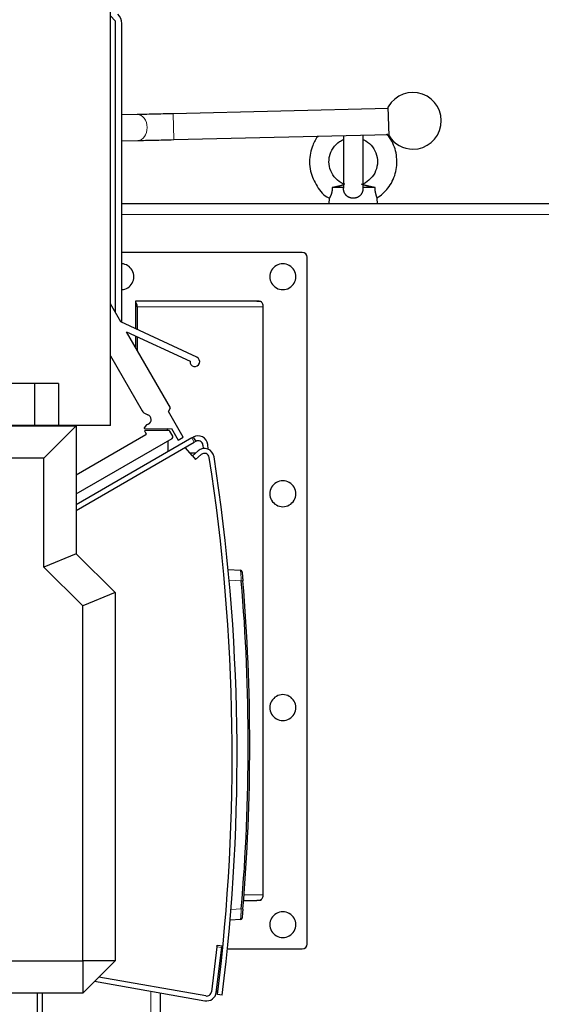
# Model space of a CAD drawing. Header units: inches. Extents: x 0 to 29700, y -16 to 21000.
# Tile 287 of 376: x 15749 to 16071, y 16542 to 17149. Entities that reach past the tile are written whole.
import ezdxf

# ---------------------------------------------------------------- set-up
doc = ezdxf.new("R2010")
doc.units = ezdxf.units.IN
doc.layers.add('1', color=7, linetype='Continuous', true_color=0xffffff)
doc.layers.add('254', color=7, linetype='Continuous', true_color=0xffffff)
doc.styles.add('latin_extended', font='simplex.shx')
doc.dimstyles.get("Standard").update_dxf_attribs({"dimtxt": 0.18, "dimasz": 0.18, "dimexe": 0.18, "dimexo": 0.0625, "dimgap": 0.09, "dimtad": 0, "dimtih": 1, "dimtoh": 1, "dimdec": 4, "dimzin": 0, "dimdsep": 46, "dimtxsty": 'Standard', "dimcen": 0.09, "dimadec": 0, "dimazin": 0, "dimtfac": 1, "dimtdec": 4, "dimtofl": 0, "dimtmove": 0, "dimatfit": 3, "dimfxl": 1, "dimtolj": 1, "dimtzin": 0, "dimarcsym": 0})

# ---------------------------------------------------------------- blocks, each defined once
blk = doc.blocks.new('_U4')
at = {"layer": '254', "color": 3, "linetype": 'Continuous', "lineweight": 13, "transparency": 16777216}
for p, q in [((13540.1, 16100.87), (13540.1, 18753.19)), ((16342.13, 14881.25), (16342.13, 18753.19)), ((13715.1, 18703.19), (16167.13, 18703.19))]:
    blk.add_line(p, q, dxfattribs=at)
at = {"layer": '254', "color": 3, "transparency": 16777216}
for points in [[(13715.1, 18732.36), (13715.1, 18674.02), (13540.1, 18703.19)], [(16167.13, 18674.02), (16167.13, 18732.36), (16342.13, 18703.19)]]:
    blk.add_solid(points, dxfattribs=at)
at = {"layer": 'Defpoints', "color": 0, "transparency": 16777216}
for p in [(16342.13, 18703.19), (13540.1, 16050.87), (16342.13, 14831.25)]:
    blk.add_point(p, dxfattribs=at)
at = {"layer": '254', "color": 2, "lineweight": 13, "transparency": 16777216, "insert": (14632.78, 18965.69), "char_height": 175, "attachment_point": 1, "style": 'latin_extended'}
blk.add_mtext('\\A1;2802', dxfattribs=at)
blk = doc.blocks.new('_U7')
at = {"layer": '254', "color": 3, "linetype": 'Continuous', "lineweight": 13, "transparency": 16777216}
for p, q in [((15466.6, 18031.19), (16892.13, 18031.19)), ((16842.13, 15783.69), (16842.13, 17856.19)), ((15014.6, 15608.69), (16892.13, 15608.69))]:
    blk.add_line(p, q, dxfattribs=at)
at = {"layer": '254', "color": 3, "transparency": 16777216}
for points in [[(16871.29, 17856.19), (16812.96, 17856.19), (16842.13, 18031.19)], [(16812.96, 15783.69), (16871.29, 15783.69), (16842.13, 15608.69)]]:
    blk.add_solid(points, dxfattribs=at)
at = {"layer": 'Defpoints', "color": 0, "transparency": 16777216}
for p in [(15416.6, 18031.19), (16842.13, 18031.19), (14964.6, 15608.69)]:
    blk.add_point(p, dxfattribs=at)
at = {"layer": '254', "color": 2, "lineweight": 13, "transparency": 16777216, "insert": (16579.63, 16511.61), "char_height": 175, "attachment_point": 1, "rotation": 90, "style": 'latin_extended'}
blk.add_mtext('\\A1;2422', dxfattribs=at)

msp = doc.modelspace()

# ---------------------------------------------------------------- linework, layer by layer
at = {"layer": '1', "color": 2, "linetype": 'Continuous', "lineweight": 25}
for p, q in [((15804.605, 16898.774), (15804.605, 17156.774)), ((15804.604, 17151.722), (15807.605, 17148.721)), ((15807.605, 17148.721), (15807.605, 16968.776)), ((15811.605, 16962.536), (15811.605, 17147.065)), ((15976.313, 17094.562), (15843.353, 17091.307)), ((15976.73, 17077.568), (15976.289, 17095.562)), ((15821.176, 17090.779), (15811.604, 17090.561)), ((15811.604, 17074.556), (15821.541, 17074.783)), ((15843.745, 17075.312), (15976.705, 17078.567)), ((15811.056, 16962.789), (15804.605, 16973.977)), ((15858.02, 16940.926), (15811.056, 16962.789)), ((15841.688, 16909.664), (15814.533, 16956.758)), ((15814.533, 16956.758), (15853.768, 16938.494)), ((15804.605, 16941.945), (15824.194, 16907.971)), ((15757.605, 16924.774), (15163.911, 16924.774)), ((15772.448, 16924.774), (15757.605, 16924.774)), ((15757.605, 16924.774), (15757.605, 16898.774)), ((15772.448, 16924.774), (15772.448, 16898.774)), ((15826.813, 16905.772), (15827.765, 16905.424)), ((15840.379, 16907.399), (15841.688, 16909.664)), ((15849.518, 16891.548), (15840.379, 16907.399)), ((15163.906, 16898.692), (15783.442, 16898.692)), ((15757.605, 16898.774), (15163.911, 16898.774)), ((15750.605, 16898.692), (15750.605, 16898.773)), ((15772.448, 16898.774), (15757.605, 16898.774)), ((15760.173, 16898.692), (15760.173, 16898.773)), ((15761.605, 16898.692), (15761.605, 16898.773)), ((15783.442, 16898.692), (15763.442, 16878.692)), ((15767.105, 16898.69), (15767.105, 16898.771)), ((15804.605, 16898.774), (15772.448, 16898.774)), ((15783.442, 16898.692), (15783.442, 16819.692)), ((15826.742, 16899.063), (15825.546, 16897.682)), ((15827.873, 16899.641), (15827.121, 16899.335)), ((15826.409, 16892.992), (15783.443, 16868.186)), ((15825.775, 16895.09), (15826.592, 16893.675)), ((15825.925, 16896.855), (15842.4, 16896.886)), ((15840.368, 16895.84), (15826.208, 16895.84)), ((15843.045, 16892.205), (15841.234, 16895.34)), ((15842.4, 16896.886), (15846.486, 16889.8)), ((15783.443, 16856.639), (15842.679, 16890.839)), ((15783.443, 16846.431), (15856.405, 16888.556)), ((15854.905, 16891.154), (15783.444, 16849.896)), ((15840.105, 16889.352), (15840.105, 16882.609)), ((15846.486, 16889.8), (15849.518, 16891.548)), ((15854.905, 16891.154), (15855.771, 16891.654)), ((15855.771, 16891.654), (15857.271, 16889.056)), ((15857.271, 16889.056), (15856.405, 16888.556)), ((15861.755, 16886.771), (15861.982, 16884.606)), ((15865.046, 16884.158), (15864.738, 16887.085)), ((15855.248, 16880.2), (15850.856, 16885.352)), ((15857.002, 16881.695), (15853.973, 16881.695)), ((15858.782, 16883.212), (15855.248, 16880.2)), ((15855.248, 16880.2), (15857.195, 16877.917)), ((15857.195, 16877.917), (15860.728, 16880.929)), ((15763.442, 16878.692), (15148.727, 16878.692)), ((15763.442, 16811.408), (15763.442, 16878.692)), ((15783.442, 16819.692), (15763.442, 16811.408)), ((15783.442, 16819.692), (15807.442, 16795.692)), ((15787.442, 16787.408), (15763.442, 16811.408)), ((15877.35, 16809.842), (15884.967, 16809.443)), ((15807.442, 16795.692), (15787.442, 16787.408)), ((15807.442, 16795.692), (15807.442, 16568.423)), ((15787.442, 16568.423), (15787.442, 16787.408)), ((15884.967, 16593.842), (15878.549, 16593.505)), ((15870.422, 16577.036), (15867.01, 16549.245)), ((15869.987, 16548.879), (15873.4, 16576.67)), ((15870.422, 16577.036), (15870.46, 16577.346)), ((15870.46, 16577.346), (15870.544, 16578.028)), ((15870.544, 16578.028), (15874.081, 16577.594)), ((15873.521, 16577.663), (15873.4, 16576.67)), ((15620.453, 16568.423), (15787.442, 16568.423)), ((15787.442, 16568.423), (15787.442, 16548.423)), ((15807.442, 16568.423), (15787.442, 16548.423)), ((15807.442, 16568.423), (15787.442, 16568.423)), ((15863.511, 16546.656), (15797.343, 16558.323)), ((15794.754, 16555.733), (15862.99, 16543.701)), ((15787.442, 16548.423), (15640.453, 16548.423)), ((15759.605, 16176.695), (15759.605, 16548.421)), ((15762.605, 16495.695), (15762.605, 16548.426)), ((15835.605, 16495.695), (15835.605, 16548.534)), ((15873.723, 16547.197), (15870.746, 16547.565))]:
    msp.add_line(p, q, dxfattribs=at)
at = {"layer": '1', "color": 110, "linetype": 'Continuous', "lineweight": 13}
for p, q in [((15843.745, 17075.312), (15843.353, 17091.307)), ((15821.54, 17074.783), (15821.541, 17074.783)), ((15856.405, 16888.556), (15854.905, 16891.154)), ((15885.448, 16802.927), (15877.958, 16803.319)), ((15879.084, 16600.024), (15885.448, 16600.358)), ((15873.4, 16576.67), (15870.422, 16577.036)), ((15829.605, 16495.695), (15829.605, 16549.591))]:
    msp.add_line(p, q, dxfattribs=at)
at = {"layer": '1', "color": 2, "linetype": 'Continuous', "lineweight": 25}
for centre, radius, start, end in [((15803.605, 17147.065), 8, 0, 45), ((15991.513, 17086.932), 17.5, 270, 150.452904), ((15991.513, 17086.932), 17.5, 212.35235, 270), ((15856.754, 16938.206), 3, 174.505806, 65.037062), ((15828.526, 16910.469), 5, 209.967882, 249.967882), ((15826.704, 16902.512), 3.1, 292.156346, 69.967882), ((15827.498, 16898.409), 1, 112.156346, 139.114643), ((15825.924, 16897.355), 0.5, 139.114643, 270.109101), ((15825.924, 16897.355), 0.5, 139.114643, 270.109101), ((15826.208, 16895.34), 0.5, 90, 210), ((15826.159, 16893.425), 0.5, 300, 30), ((15834.105, 16894.519), 6, 12.724141, 23.180391), ((15840.368, 16894.84), 1, 30, 90), ((15858.771, 16886.458), 6, 6.00065, 120), ((15842.179, 16891.705), 1, 300, 30), ((15858.771, 16886.458), 3, 6.00065, 120), ((15862.674, 16878.646), 6, 8.823765, 130.45), ((15862.674, 16878.646), 3, 8.823765, 130.45), ((14679.841, 16695.032), 1200, 352.941167, 8.823765), ((14679.841, 16695.032), 1203, 352.941167, 8.823765), ((15884.915, 16808.444), 1, 5.110451, 87), ((14690.734, 16701.642), 1199, 355.154216, 4.845784), ((14690.681, 16701.642), 1200, 355.154216, 4.845784), ((15884.915, 16594.84), 1, 273, 354.889549), ((15864.032, 16549.61), 6, 260, 353), ((15864.032, 16549.61), 3, 260, 353), ((15866.359, 16552.298), 5, 316.463337, 343.341237)]:
    msp.add_arc(centre, radius, start, end, dxfattribs=at)
at = {"layer": '1', "color": 110, "linetype": 'Continuous', "lineweight": 13}
for centre, major_axis, ratio, start_param, end_param in [((15821.358, 17082.781), (0.182, -7.998), 0.7398986, 1.5539244, 3.1416068), ((15821.358, 17082.781), (0.182, -7.998), 0.7398986, 0, 1.5539244), ((15885.396, 16802.927), (-0.996, -0.084), 0.0044271, 1.6229689, 3.1415927), ((15885.396, 16600.358), (0.996, -0.084), 0.0044271, 0, 1.5186238)]:
    msp.add_ellipse(centre, major_axis=major_axis, ratio=ratio, start_param=start_param, end_param=end_param, dxfattribs=at)
at = {"layer": '1', "color": 2, "linetype": 'Continuous', "lineweight": 25}
for points, knots in [([(15843.353, 17091.307), (15841.24, 17091.255), (15837.117, 17091.155), (15831.112, 17091.011), (15825.672, 17090.882), (15822.593, 17090.811), (15821.176, 17090.779)], [0, 0, 0, 0, 0.2500507, 0.5000219, 0.7499827, 1, 1, 1, 1]), ([(15821.541, 17074.783), (15822.96, 17074.815), (15826.044, 17074.887), (15831.492, 17075.015), (15837.503, 17075.159), (15841.63, 17075.26), (15843.745, 17075.312)], [0, 0, 0, 0, 0.2500404, 0.5000237, 0.7499932, 1, 1, 1, 1]), ([(15885.911, 16808.533), (15885.911, 16808.532), (15885.913, 16808.513), (15885.917, 16808.462), (15885.921, 16808.417), (15885.922, 16808.407), (15885.924, 16808.387), (15885.925, 16808.376), (15885.928, 16808.343), (15885.93, 16808.319), (15885.937, 16808.239), (15885.948, 16808.117), (15885.962, 16807.962), (15885.972, 16807.855), (15885.973, 16807.832), (15885.977, 16807.787), (15885.98, 16807.764), (15885.986, 16807.694), (15885.99, 16807.645), (15886.004, 16807.493), (15886.023, 16807.277), (15886.044, 16807.034), (15886.061, 16806.843), (15886.07, 16806.744), (15886.079, 16806.642), (15886.085, 16806.573), (15886.088, 16806.538), (15886.103, 16806.361), (15886.116, 16806.216), (15886.142, 16805.916), (15886.169, 16805.608), (15886.197, 16805.282), (15886.215, 16805.074), (15886.219, 16805.032), (15886.226, 16804.947), (15886.23, 16804.904), (15886.241, 16804.776), (15886.248, 16804.69), (15886.271, 16804.432), (15886.301, 16804.084), (15886.331, 16803.73), (15886.354, 16803.462), (15886.365, 16803.327), (15886.377, 16803.192), (15886.384, 16803.102), (15886.388, 16803.056), (15886.392, 16803.011)], [0, 0, 0, 0, 0.058144, 0.1209344, 0.1209344, 0.136632, 0.136632, 0.1523296, 0.1523296, 0.1837248, 0.1837248, 0.2465152, 0.3093056, 0.3093056, 0.3250032, 0.3250032, 0.3407008, 0.3407008, 0.372096, 0.372096, 0.4348864, 0.4976768, 0.4976768, 0.529072, 0.5447696, 0.5447696, 0.5604672, 0.5604672, 0.6232576, 0.6232576, 0.686048, 0.7488384, 0.7488384, 0.764536, 0.764536, 0.7802336, 0.7802336, 0.8116288, 0.8116288, 0.8744192, 0.9372096, 0.9372096, 0.9686048, 0.9843024, 0.9843024, 1, 1, 1, 1]), ([(15886.392, 16600.273), (15886.377, 16600.092), (15886.346, 16599.731), (15886.315, 16599.374), (15886.296, 16599.152), (15886.293, 16599.108), (15886.285, 16599.019), (15886.281, 16598.975), (15886.27, 16598.844), (15886.263, 16598.757), (15886.24, 16598.499), (15886.211, 16598.162), (15886.183, 16597.837), (15886.162, 16597.598), (15886.155, 16597.519), (15886.145, 16597.402), (15886.142, 16597.363), (15886.135, 16597.286), (15886.132, 16597.248), (15886.115, 16597.06), (15886.09, 16596.77), (15886.066, 16596.503), (15886.05, 16596.312), (15886.041, 16596.218), (15886.033, 16596.128), (15886.028, 16596.068), (15886.025, 16596.039), (15886.013, 16595.894), (15886.003, 16595.786), (15885.985, 16595.585), (15885.977, 16595.492), (15885.962, 16595.321), (15885.955, 16595.244), (15885.947, 16595.156), (15885.946, 16595.14), (15885.943, 16595.107), (15885.941, 16595.091), (15885.937, 16595.044), (15885.935, 16595.016), (15885.928, 16594.937), (15885.92, 16594.849), (15885.915, 16594.796), (15885.913, 16594.769), (15885.912, 16594.762), (15885.911, 16594.754), (15885.911, 16594.751), (15885.911, 16594.751)], [0, 0, 0, 0, 0.0627197, 0.1254395, 0.1254395, 0.1411194, 0.1411194, 0.1567993, 0.1567993, 0.1881592, 0.1881592, 0.2508789, 0.3135986, 0.3135986, 0.3449585, 0.3449585, 0.3606384, 0.3606384, 0.3763184, 0.3763184, 0.4390381, 0.5017578, 0.5017578, 0.5331177, 0.5487976, 0.5487976, 0.5644775, 0.5644775, 0.6271973, 0.6271973, 0.689917, 0.689917, 0.7526367, 0.7526367, 0.7683167, 0.7683167, 0.7839966, 0.7839966, 0.8153565, 0.8153565, 0.8780762, 0.9407959, 0.9407959, 0.9721558, 0.9721558, 1, 1, 1, 1])]:
    msp.add_open_spline(points, degree=3, knots=knots, dxfattribs=at)
at = {"layer": '1', "color": 110, "linetype": 'Continuous', "lineweight": 13}
for points, knots in [([(15884.967, 16809.443), (15884.969, 16809.443), (15884.974, 16809.421), (15884.982, 16809.358), (15884.987, 16809.305), (15884.988, 16809.294), (15884.991, 16809.27), (15884.995, 16809.232), (15884.999, 16809.189), (15885.008, 16809.096), (15885.021, 16808.952), (15885.036, 16808.769), (15885.046, 16808.642), (15885.048, 16808.616), (15885.053, 16808.563), (15885.055, 16808.536), (15885.062, 16808.453), (15885.066, 16808.395), (15885.08, 16808.216), (15885.1, 16807.962), (15885.122, 16807.676), (15885.139, 16807.45), (15885.144, 16807.372), (15885.153, 16807.253), (15885.156, 16807.213), (15885.162, 16807.132), (15885.165, 16807.09), (15885.18, 16806.882), (15885.193, 16806.711), (15885.218, 16806.357), (15885.243, 16805.993), (15885.27, 16805.609), (15885.287, 16805.362), (15885.29, 16805.312), (15885.297, 16805.213), (15885.301, 16805.162), (15885.311, 16805.011), (15885.318, 16804.909), (15885.338, 16804.604), (15885.366, 16804.193), (15885.393, 16803.775), (15885.421, 16803.353), (15885.434, 16803.141), (15885.448, 16802.927)], [0, 0, 0, 0, 0.0625, 0.125, 0.125, 0.140625, 0.140625, 0.15625, 0.1875, 0.1875, 0.25, 0.3125, 0.3125, 0.328125, 0.328125, 0.34375, 0.34375, 0.375, 0.375, 0.4375, 0.5, 0.5, 0.53125, 0.53125, 0.546875, 0.546875, 0.5625, 0.5625, 0.625, 0.625, 0.6875, 0.75, 0.75, 0.765625, 0.765625, 0.78125, 0.78125, 0.8125, 0.8125, 0.875, 0.9375, 0.9375, 1, 1, 1, 1]), ([(15885.448, 16600.358), (15885.434, 16600.144), (15885.407, 16599.717), (15885.379, 16599.295), (15885.362, 16599.032), (15885.358, 16598.98), (15885.351, 16598.875), (15885.341, 16598.719), (15885.331, 16598.566), (15885.31, 16598.261), (15885.283, 16597.862), (15885.256, 16597.478), (15885.237, 16597.196), (15885.23, 16597.103), (15885.22, 16596.965), (15885.217, 16596.919), (15885.211, 16596.828), (15885.207, 16596.783), (15885.192, 16596.561), (15885.167, 16596.22), (15885.144, 16595.905), (15885.127, 16595.679), (15885.121, 16595.605), (15885.113, 16595.497), (15885.111, 16595.462), (15885.105, 16595.392), (15885.103, 16595.357), (15885.09, 16595.186), (15885.08, 16595.059), (15885.061, 16594.822), (15885.052, 16594.713), (15885.036, 16594.512), (15885.028, 16594.421), (15885.019, 16594.318), (15885.017, 16594.298), (15885.014, 16594.26), (15885.012, 16594.241), (15885.007, 16594.186), (15885.004, 16594.153), (15884.996, 16594.06), (15884.985, 16593.957), (15884.978, 16593.894), (15884.971, 16593.852), (15884.969, 16593.842), (15884.967, 16593.842)], [0, 0, 0, 0, 0.0625, 0.125, 0.125, 0.140625, 0.140625, 0.15625, 0.1875, 0.1875, 0.25, 0.3125, 0.3125, 0.34375, 0.34375, 0.359375, 0.359375, 0.375, 0.375, 0.4375, 0.5, 0.5, 0.53125, 0.53125, 0.546875, 0.546875, 0.5625, 0.5625, 0.625, 0.625, 0.6875, 0.6875, 0.75, 0.75, 0.765625, 0.765625, 0.78125, 0.78125, 0.8125, 0.8125, 0.875, 0.9375, 0.9375, 1, 1, 1, 1])]:
    msp.add_open_spline(points, degree=3, knots=knots, dxfattribs=at)
at = {"layer": '254', "color": 2, "linetype": 'Continuous', "lineweight": 25}
for p, q in [((15948.605, 17077.879), (15948.605, 17045.282)), ((15960.605, 17078.173), (15960.605, 17045.551)), ((15948.61, 17045.694), (15941.674, 17045.694)), ((15968.055, 17045.694), (15960.599, 17045.694)), ((15939.781, 17039.215), (15939.605, 17035.694)), ((15939.779, 17039.19), (15939.605, 17035.694)), ((15969.605, 17035.694), (15969.42, 17039.38)), ((15969.605, 17035.694), (15969.43, 17039.19)), ((16173.105, 17035.694), (15811.61, 17035.694)), ((15923.105, 17005.694), (15811.605, 17005.694)), ((15926.105, 16578.694), (15926.105, 17002.694)), ((15820.105, 16975.694), (15820.105, 16975.066)), ((15895.058, 16975.694), (15820.105, 16975.694)), ((15820.105, 16975.066), (15820.105, 16972.194)), ((15820.105, 16972.194), (15820.105, 16958.575)), ((15821.165, 16972.194), (15821.165, 16958.082)), ((15895.058, 16975.694), (15897.605, 16975.694)), ((15897.605, 16975.694), (15897.605, 16975.191)), ((15898.947, 16609.194), (15898.947, 16972.194)), ((15820.105, 16954.163), (15820.105, 16947.09)), ((15821.165, 16953.669), (15821.165, 16945.252)), ((15886.839, 16605.694), (15895.058, 16605.694)), ((15897.605, 16605.694), (15895.058, 16605.694)), ((15897.605, 16606.197), (15897.605, 16605.694)), ((15876.907, 16575.694), (15923.105, 16575.694))]:
    msp.add_line(p, q, dxfattribs=at)
at = {"layer": '254', "color": 110, "linetype": 'Continuous', "lineweight": 13}
for p, q in [((15811.61, 17029.194), (16173.105, 17029.194)), ((15821.165, 16972.194), (15898.947, 16972.194)), ((15898.947, 16609.194), (15887.114, 16609.194))]:
    msp.add_line(p, q, dxfattribs=at)
at = {"layer": '254', "color": 2, "linetype": 'Continuous', "lineweight": 25}
for centre, radius, start, end in [((15923.105, 17002.694), 3, 0, 90), ((15811.105, 16990.694), 8, 30, 86.415937), ((15911.105, 16990.694), 8, 90, 150), ((15911.105, 16990.694), 8, 30, 90), ((15811.105, 16990.694), 8, 330, 30), ((15911.105, 16990.694), 8, 150, 210), ((15911.105, 16990.694), 8, 330, 30), ((15811.105, 16990.694), 8, 273.584063, 330), ((15911.105, 16990.694), 8, 210, 270), ((15911.105, 16990.694), 8, 270, 330), ((15911.105, 16856.694), 8, 90, 150), ((15911.105, 16856.694), 8, 30, 90), ((15911.105, 16856.694), 8, 150, 210), ((15911.105, 16856.694), 8, 330, 30), ((15911.105, 16856.694), 8, 210, 270), ((15911.105, 16856.694), 8, 270, 330), ((15911.105, 16724.694), 8, 150, 210), ((15911.105, 16724.694), 8, 90, 150), ((15911.105, 16724.694), 8, 30, 90), ((15911.105, 16724.694), 8, 330, 30), ((15911.105, 16724.694), 8, 210, 270), ((15911.105, 16724.694), 8, 270, 330), ((15911.105, 16590.694), 8, 150, 210), ((15911.105, 16590.694), 8, 90, 150), ((15911.105, 16590.694), 8, 30, 90), ((15911.105, 16590.694), 8, 330, 30), ((15911.105, 16590.694), 8, 210, 270), ((15911.105, 16590.694), 8, 270, 330), ((15923.105, 16578.694), 3, 270, 0)]:
    msp.add_arc(centre, radius, start, end, dxfattribs=at)
for centre, major_axis, start_param, end_param in [((15818.69, 16972.194), (0, 3.5), 4.712389, 5.6749397), ((15895.058, 16972.194), (4.95, 0), 0.9625507, 1.5707963), ((15896.472, 16972.194), (0, -3.5), 1.5707963, 2.5333471), ((15896.472, 16609.194), (0, -3.5), 0.6082456, 1.5707963), ((15895.058, 16609.194), (4.95, 0), 4.712389, 5.3206346)]:
    msp.add_ellipse(centre, major_axis=major_axis, ratio=0.7071068, start_param=start_param, end_param=end_param, dxfattribs=at)
for points, knots in [([(15932.925, 17077.754), (15931.558, 17075.903), (15928.726, 17070.845), (15927.671, 17065.3), (15927.624, 17061.694)], [0, 0, 0, 0, 0.3994124, 1, 1, 1, 1]), ([(15939.624, 17061.694), (15939.628, 17062.827), (15939.95, 17065.752), (15941.921, 17070.333), (15945.254, 17073.671), (15947.688, 17075.027), (15948.497, 17075.389)], [0, 0, 0, 0, 0.1936735, 0.5173572, 0.8459498, 1, 1, 1, 1]), ([(15960.7, 17075.395), (15961.25, 17075.15), (15963.469, 17073.997), (15966.801, 17071.016), (15969.381, 17065.835), (15969.859, 17060.066), (15968.187, 17054.541), (15964.565, 17050.016), (15961.357, 17048.201), (15959.531, 17047.549)], [0, 0, 0, 0, 0.0505605, 0.2094463, 0.3682558, 0.5269734, 0.6856336, 0.8443018, 1, 1, 1, 1]), ([(15969.302, 17039.274), (15971.977, 17040.961), (15976.728, 17045.168), (15981.218, 17054.26), (15982.083, 17064.61), (15979.523, 17073.04), (15976.608, 17077.422), (15975.45, 17078.833)], [0, 0, 0, 0, 0.201236, 0.427131, 0.6530731, 0.8790516, 1, 1, 1, 1]), ([(15927.624, 17061.694), (15927.632, 17059.654), (15928.19, 17054.348), (15931.884, 17046.383), (15936.453, 17040.639), (15939.69, 17039.252), (15939.816, 17039.2)], [0, 0, 0, 0, 0.2252204, 0.6021074, 0.9846385, 1, 1, 1, 1]), ([(15949.362, 17047.812), (15949.021, 17047.876), (15946.86, 17048.387), (15943.536, 17051.181), (15940.342, 17055.98), (15939.651, 17059.691), (15939.624, 17061.694)], [0, 0, 0, 0, 0.0570128, 0.3704346, 0.6837324, 1, 1, 1, 1]), ([(15941.674, 17045.694), (15941.673, 17045.677), (15941.672, 17045.643), (15941.67, 17045.592), (15941.668, 17045.541), (15941.666, 17045.49), (15941.664, 17045.44), (15941.662, 17045.389), (15941.659, 17045.339), (15941.657, 17045.289), (15941.654, 17045.238), (15941.651, 17045.188), (15941.648, 17045.137), (15941.645, 17045.087), (15941.642, 17045.036), (15941.638, 17044.986), (15941.634, 17044.935), (15941.63, 17044.885), (15941.626, 17044.834), (15941.622, 17044.783), (15941.617, 17044.733), (15941.612, 17044.682), (15941.607, 17044.631), (15941.602, 17044.581), (15941.597, 17044.53), (15941.591, 17044.479), (15941.586, 17044.428), (15941.58, 17044.377), (15941.574, 17044.327), (15941.568, 17044.276), (15941.561, 17044.225), (15941.555, 17044.174), (15941.548, 17044.123), (15941.541, 17044.073), (15941.534, 17044.022), (15941.526, 17043.971), (15941.519, 17043.92), (15941.511, 17043.87), (15941.503, 17043.819), (15941.495, 17043.768), (15941.487, 17043.718), (15941.479, 17043.667), (15941.47, 17043.616), (15941.461, 17043.566), (15941.452, 17043.515), (15941.443, 17043.465), (15941.434, 17043.415), (15941.425, 17043.364), (15941.415, 17043.314), (15941.405, 17043.264), (15941.395, 17043.214), (15941.385, 17043.164), (15941.375, 17043.114), (15941.365, 17043.064), (15941.354, 17043.014), (15941.344, 17042.964), (15941.333, 17042.915), (15941.322, 17042.865), (15941.311, 17042.816), (15941.299, 17042.767), (15941.288, 17042.717), (15941.276, 17042.668), (15941.265, 17042.619), (15941.253, 17042.571), (15941.241, 17042.522), (15941.229, 17042.473), (15941.216, 17042.425), (15941.204, 17042.377), (15941.192, 17042.329), (15941.179, 17042.281), (15941.166, 17042.233), (15941.153, 17042.186), (15941.14, 17042.138), (15941.127, 17042.091), (15941.114, 17042.044), (15941.1, 17041.998), (15941.087, 17041.951), (15941.073, 17041.905), (15941.059, 17041.859), (15941.046, 17041.813), (15941.032, 17041.767), (15941.018, 17041.722), (15941.003, 17041.676), (15940.989, 17041.632), (15940.975, 17041.587), (15940.96, 17041.542), (15940.946, 17041.498), (15940.931, 17041.454), (15940.917, 17041.411), (15940.902, 17041.368), (15940.887, 17041.325), (15940.872, 17041.282), (15940.857, 17041.24), (15940.842, 17041.198), (15940.827, 17041.156), (15940.812, 17041.114), (15940.796, 17041.073), (15940.76, 17040.977), (15940.701, 17040.826), (15940.62, 17040.628), (15940.536, 17040.435), (15940.453, 17040.249), (15940.369, 17040.072), (15940.287, 17039.905), (15940.207, 17039.751), (15940.153, 17039.652), (15940.121, 17039.596), (15940.11, 17039.577), (15940.099, 17039.558), (15940.088, 17039.539), (15940.078, 17039.521), (15940.067, 17039.502), (15940.056, 17039.484), (15940.045, 17039.466), (15940.034, 17039.448), (15940.023, 17039.431), (15940.013, 17039.414), (15940.002, 17039.397), (15939.992, 17039.381), (15939.981, 17039.364), (15939.971, 17039.349), (15939.961, 17039.333), (15939.951, 17039.318), (15939.941, 17039.304), (15939.932, 17039.29), (15939.922, 17039.276), (15939.913, 17039.263), (15939.904, 17039.25), (15939.895, 17039.238), (15939.886, 17039.226), (15939.878, 17039.215), (15939.87, 17039.205), (15939.862, 17039.195), (15939.855, 17039.186), (15939.847, 17039.177), (15939.841, 17039.169), (15939.834, 17039.162), (15939.828, 17039.155), (15939.822, 17039.149), (15939.816, 17039.144), (15939.811, 17039.14), (15939.807, 17039.136), (15939.802, 17039.133), (15939.798, 17039.131), (15939.795, 17039.129), (15939.793, 17039.129), (15939.792, 17039.129)], [0, 0, 0, 0, 0.005007, 0.0100015, 0.0149835, 0.0199528, 0.0249092, 0.0298528, 0.0347877, 0.0397267, 0.0446706, 0.0496195, 0.0545737, 0.059533, 0.0644977, 0.0694679, 0.0744436, 0.0794248, 0.0844118, 0.0894046, 0.0944032, 0.0994077, 0.1044183, 0.109435, 0.1144578, 0.1194869, 0.1245223, 0.1295641, 0.1346124, 0.1396672, 0.1447285, 0.1497965, 0.1548713, 0.1599527, 0.165041, 0.1701362, 0.1752383, 0.1803474, 0.1854634, 0.1905866, 0.1957168, 0.2008542, 0.2059987, 0.2111505, 0.2163095, 0.2214757, 0.2266492, 0.2318301, 0.2370183, 0.2422138, 0.2474168, 0.2526271, 0.2578448, 0.2630698, 0.2683023, 0.2735422, 0.2787895, 0.2840442, 0.2893063, 0.2945758, 0.2998526, 0.3051368, 0.3104283, 0.3157272, 0.3210333, 0.3263467, 0.3316673, 0.3369952, 0.3423302, 0.3476723, 0.3530215, 0.3583778, 0.363741, 0.3691113, 0.3744884, 0.3798723, 0.385263, 0.3906605, 0.3960646, 0.4014753, 0.4068925, 0.4123162, 0.4177463, 0.4231826, 0.4286252, 0.4340739, 0.4395287, 0.4449895, 0.4504561, 0.4559285, 0.4614066, 0.4668903, 0.4723795, 0.4778741, 0.4833739, 0.488879, 0.4943891, 0.4999042, 0.5281099, 0.5572551, 0.5873153, 0.6182576, 0.6500407, 0.6826148, 0.715922, 0.7498964, 0.7548943, 0.7599662, 0.7651115, 0.7703297, 0.7756202, 0.7809824, 0.7864157, 0.7919193, 0.7974927, 0.803135, 0.8088457, 0.8146238, 0.8204687, 0.8263795, 0.8323554, 0.8383956, 0.8444992, 0.8506652, 0.8568927, 0.8631809, 0.8695287, 0.8759351, 0.8823991, 0.8889197, 0.8954958, 0.9021262, 0.9088099, 0.9155458, 0.9223326, 0.9291693, 0.9360545, 0.9429871, 0.9499658, 0.9569894, 0.9640565, 0.971166, 0.9783164, 0.9855064, 0.9927348, 1, 1, 1, 1]), ([(15948.6, 17047.363), (15948.575, 17047.355), (15948.522, 17047.338), (15948.436, 17047.31), (15948.343, 17047.281), (15948.242, 17047.25), (15948.132, 17047.217), (15948.013, 17047.181), (15947.885, 17047.143), (15947.748, 17047.103), (15947.601, 17047.061), (15947.444, 17047.016), (15947.276, 17046.969), (15947.098, 17046.919), (15946.909, 17046.868), (15946.749, 17046.826), (15946.626, 17046.794), (15946.543, 17046.773), (15946.461, 17046.751), (15946.38, 17046.73), (15946.3, 17046.71), (15946.221, 17046.69), (15946.143, 17046.67), (15946.067, 17046.65), (15945.991, 17046.631), (15945.917, 17046.612), (15945.844, 17046.594), (15945.773, 17046.576), (15945.702, 17046.559), (15945.633, 17046.542), (15945.566, 17046.525), (15945.5, 17046.509), (15945.435, 17046.493), (15945.372, 17046.478), (15945.31, 17046.464), (15945.25, 17046.45), (15945.192, 17046.436), (15945.135, 17046.423), (15945.08, 17046.41), (15945.026, 17046.398), (15944.974, 17046.386), (15944.923, 17046.375), (15944.875, 17046.364), (15944.828, 17046.353), (15944.782, 17046.343), (15944.739, 17046.334), (15944.697, 17046.325), (15944.657, 17046.316), (15944.619, 17046.308), (15944.583, 17046.3), (15944.548, 17046.293), (15944.515, 17046.286), (15944.484, 17046.279), (15944.455, 17046.273), (15944.428, 17046.267), (15944.402, 17046.262), (15944.379, 17046.257), (15944.357, 17046.252), (15944.337, 17046.248), (15944.3, 17046.239), (15944.244, 17046.227), (15944.17, 17046.211), (15944.096, 17046.195), (15944.023, 17046.178), (15943.949, 17046.162), (15943.876, 17046.146), (15943.803, 17046.131), (15943.73, 17046.115), (15943.657, 17046.099), (15943.584, 17046.084), (15943.512, 17046.068), (15943.44, 17046.053), (15943.368, 17046.038), (15943.296, 17046.022), (15943.225, 17046.007), (15943.154, 17045.993), (15943.083, 17045.978), (15943.013, 17045.963), (15942.943, 17045.949), (15942.873, 17045.934), (15942.803, 17045.92), (15942.734, 17045.906), (15942.665, 17045.892), (15942.596, 17045.878), (15942.528, 17045.864), (15942.46, 17045.85), (15942.393, 17045.836), (15942.325, 17045.823), (15942.258, 17045.809), (15942.192, 17045.796), (15942.126, 17045.783), (15942.06, 17045.77), (15941.995, 17045.757), (15941.93, 17045.744), (15941.865, 17045.731), (15941.801, 17045.719), (15941.738, 17045.706), (15941.695, 17045.698), (15941.674, 17045.694)], [0, 0, 0, 0, 0.0172688, 0.0354991, 0.0546993, 0.0748828, 0.0960626, 0.1182513, 0.1414608, 0.1657028, 0.1909888, 0.2173299, 0.2447366, 0.2732195, 0.3027888, 0.3334544, 0.3460775, 0.3584775, 0.370653, 0.3826027, 0.3943253, 0.4058195, 0.4170843, 0.4281185, 0.4389211, 0.4494912, 0.4598278, 0.46993, 0.479797, 0.489428, 0.4988223, 0.5079792, 0.5168981, 0.5255783, 0.5340192, 0.5422203, 0.5501811, 0.5579011, 0.5653799, 0.572617, 0.579612, 0.5863646, 0.5928743, 0.599141, 0.6051642, 0.6109438, 0.6164794, 0.6217708, 0.6268177, 0.63162, 0.6361775, 0.6404899, 0.6445572, 0.6483792, 0.6519557, 0.6552866, 0.6583719, 0.6612114, 0.663805, 0.6661527, 0.6758513, 0.6855048, 0.6951129, 0.704675, 0.714191, 0.7236602, 0.7330824, 0.7424572, 0.7517842, 0.761063, 0.7702933, 0.7794746, 0.7886068, 0.7976893, 0.8067219, 0.8157043, 0.8246361, 0.8335169, 0.8423465, 0.8511246, 0.8598508, 0.8685249, 0.8771465, 0.8857154, 0.8942314, 0.902694, 0.9111031, 0.9194584, 0.9277596, 0.9360066, 0.944199, 0.9523366, 0.9604192, 0.9684467, 0.9764187, 0.984335, 0.9921955, 1, 1, 1, 1]), ([(15954.605, 17039.129), (15954.592, 17039.129), (15954.566, 17039.129), (15954.527, 17039.129), (15954.488, 17039.13), (15954.449, 17039.13), (15954.41, 17039.131), (15954.371, 17039.132), (15954.332, 17039.134), (15954.293, 17039.135), (15954.255, 17039.137), (15954.216, 17039.139), (15954.177, 17039.141), (15954.139, 17039.144), (15954.1, 17039.146), (15954.062, 17039.149), (15954.023, 17039.152), (15953.985, 17039.156), (15953.947, 17039.159), (15953.908, 17039.163), (15953.87, 17039.167), (15953.832, 17039.172), (15953.794, 17039.176), (15953.756, 17039.181), (15953.717, 17039.186), (15953.679, 17039.191), (15953.641, 17039.196), (15953.604, 17039.202), (15953.566, 17039.208), (15953.528, 17039.214), (15953.49, 17039.22), (15953.452, 17039.227), (15953.415, 17039.234), (15953.377, 17039.241), (15953.339, 17039.248), (15953.302, 17039.255), (15953.264, 17039.263), (15953.227, 17039.271), (15953.19, 17039.279), (15953.152, 17039.288), (15953.115, 17039.296), (15953.078, 17039.305), (15953.041, 17039.314), (15953.003, 17039.323), (15952.966, 17039.333), (15952.929, 17039.343), (15952.892, 17039.353), (15952.855, 17039.363), (15952.819, 17039.373), (15952.782, 17039.384), (15952.745, 17039.395), (15952.708, 17039.406), (15952.672, 17039.417), (15952.635, 17039.429), (15952.599, 17039.441), (15952.562, 17039.453), (15952.526, 17039.465), (15952.489, 17039.478), (15952.453, 17039.49), (15952.417, 17039.503), (15952.381, 17039.517), (15952.345, 17039.53), (15952.309, 17039.544), (15952.273, 17039.557), (15952.237, 17039.572), (15952.201, 17039.586), (15952.165, 17039.6), (15952.009, 17039.665), (15951.741, 17039.787), (15951.373, 17039.989), (15951.025, 17040.214), (15950.698, 17040.462), (15950.392, 17040.734), (15950.087, 17041.049), (15949.791, 17041.409), (15949.514, 17041.817), (15949.274, 17042.25), (15949.07, 17042.708), (15948.95, 17043.053), (15948.886, 17043.269), (15948.863, 17043.348), (15948.842, 17043.429), (15948.821, 17043.51), (15948.801, 17043.591), (15948.782, 17043.673), (15948.765, 17043.755), (15948.748, 17043.838), (15948.732, 17043.921), (15948.717, 17044.005), (15948.703, 17044.089), (15948.69, 17044.174), (15948.677, 17044.26), (15948.666, 17044.346), (15948.656, 17044.432), (15948.647, 17044.519), (15948.638, 17044.606), (15948.631, 17044.694), (15948.624, 17044.782), (15948.619, 17044.871), (15948.614, 17044.961), (15948.61, 17045.051), (15948.607, 17045.141), (15948.606, 17045.232), (15948.605, 17045.323), (15948.605, 17045.415), (15948.605, 17045.507), (15948.607, 17045.6), (15948.609, 17045.662), (15948.61, 17045.694)], [0, 0, 0, 0, 0.0038255, 0.0076472, 0.0114651, 0.0152794, 0.0190903, 0.0228978, 0.0267021, 0.0305032, 0.0343015, 0.0380969, 0.0418896, 0.0456797, 0.0494674, 0.0532529, 0.0570361, 0.0608173, 0.0645966, 0.0683741, 0.07215, 0.0759244, 0.0796974, 0.0834692, 0.0872399, 0.0910096, 0.0947785, 0.0985467, 0.1023143, 0.1060814, 0.1098483, 0.113615, 0.1173817, 0.1211485, 0.1249155, 0.1286829, 0.1324508, 0.1362193, 0.1399887, 0.1437589, 0.1475302, 0.1513026, 0.1550764, 0.1588516, 0.1626284, 0.166407, 0.1701873, 0.1739697, 0.1777541, 0.1815408, 0.1853299, 0.1891215, 0.1929157, 0.1967128, 0.2005127, 0.2043157, 0.2081218, 0.2119312, 0.2157441, 0.2195605, 0.2233806, 0.2272046, 0.2310325, 0.2348644, 0.2387006, 0.2425411, 0.2463861, 0.2502357, 0.292757, 0.3346643, 0.3761549, 0.4174327, 0.4587048, 0.500179, 0.5501617, 0.5997741, 0.649393, 0.6993938, 0.7501422, 0.7583721, 0.7666169, 0.7748784, 0.7831578, 0.7914566, 0.7997764, 0.8081184, 0.8164843, 0.8248752, 0.8332928, 0.8417382, 0.8502129, 0.8587183, 0.8672556, 0.8758262, 0.8844313, 0.8930723, 0.9017504, 0.9104668, 0.9192228, 0.9280196, 0.9368583, 0.9457402, 0.9546663, 0.9636378, 0.9726559, 0.9817216, 0.9908359, 1, 1, 1, 1]), ([(15960.599, 17045.694), (15960.6, 17045.678), (15960.601, 17045.647), (15960.602, 17045.6), (15960.603, 17045.554), (15960.604, 17045.508), (15960.604, 17045.462), (15960.605, 17045.416), (15960.605, 17045.37), (15960.605, 17045.324), (15960.604, 17045.278), (15960.604, 17045.233), (15960.603, 17045.187), (15960.602, 17045.142), (15960.6, 17045.097), (15960.599, 17045.052), (15960.597, 17045.007), (15960.595, 17044.962), (15960.593, 17044.917), (15960.59, 17044.872), (15960.588, 17044.828), (15960.585, 17044.784), (15960.582, 17044.739), (15960.578, 17044.695), (15960.575, 17044.651), (15960.571, 17044.608), (15960.567, 17044.564), (15960.562, 17044.52), (15960.558, 17044.477), (15960.553, 17044.433), (15960.548, 17044.39), (15960.543, 17044.347), (15960.537, 17044.304), (15960.531, 17044.261), (15960.525, 17044.218), (15960.519, 17044.176), (15960.513, 17044.133), (15960.506, 17044.091), (15960.499, 17044.048), (15960.492, 17044.006), (15960.485, 17043.964), (15960.477, 17043.922), (15960.469, 17043.881), (15960.461, 17043.839), (15960.453, 17043.797), (15960.444, 17043.756), (15960.435, 17043.715), (15960.426, 17043.674), (15960.417, 17043.632), (15960.407, 17043.592), (15960.398, 17043.551), (15960.388, 17043.51), (15960.377, 17043.47), (15960.367, 17043.429), (15960.356, 17043.389), (15960.345, 17043.349), (15960.334, 17043.308), (15960.322, 17043.269), (15960.311, 17043.229), (15960.254, 17043.04), (15960.139, 17042.709), (15959.935, 17042.251), (15959.695, 17041.818), (15959.417, 17041.41), (15959.133, 17041.065), (15958.857, 17040.776), (15958.597, 17040.538), (15958.323, 17040.317), (15958.034, 17040.114), (15957.73, 17039.929), (15957.412, 17039.761), (15957.17, 17039.652), (15957.012, 17039.587), (15956.945, 17039.561), (15956.877, 17039.535), (15956.809, 17039.51), (15956.741, 17039.486), (15956.673, 17039.462), (15956.605, 17039.439), (15956.536, 17039.417), (15956.467, 17039.396), (15956.398, 17039.376), (15956.328, 17039.357), (15956.259, 17039.338), (15956.189, 17039.32), (15956.119, 17039.303), (15956.049, 17039.287), (15955.978, 17039.271), (15955.908, 17039.256), (15955.837, 17039.243), (15955.766, 17039.229), (15955.695, 17039.217), (15955.623, 17039.206), (15955.552, 17039.195), (15955.48, 17039.185), (15955.408, 17039.176), (15955.336, 17039.168), (15955.263, 17039.16), (15955.191, 17039.154), (15955.118, 17039.148), (15955.045, 17039.143), (15954.972, 17039.138), (15954.899, 17039.135), (15954.826, 17039.132), (15954.752, 17039.13), (15954.678, 17039.129), (15954.629, 17039.129), (15954.605, 17039.129)], [0, 0, 0, 0, 0.0045785, 0.0091447, 0.013699, 0.0182413, 0.0227718, 0.0272907, 0.031798, 0.036294, 0.0407787, 0.0452523, 0.0497149, 0.0541668, 0.0586079, 0.0630385, 0.0674587, 0.0718687, 0.0762686, 0.0806585, 0.0850386, 0.089409, 0.09377, 0.0981216, 0.102464, 0.1067973, 0.1111218, 0.1154375, 0.1197447, 0.1240435, 0.128334, 0.1326164, 0.1368909, 0.1411576, 0.1454167, 0.1496684, 0.1539128, 0.1581502, 0.1623805, 0.1666041, 0.1708212, 0.1750317, 0.1792361, 0.1834343, 0.1876267, 0.1918133, 0.1959944, 0.20017, 0.2043405, 0.2085059, 0.2126665, 0.2168224, 0.2209739, 0.225121, 0.229264, 0.233403, 0.2375383, 0.24167, 0.2457983, 0.2499234, 0.3005846, 0.3505325, 0.4001349, 0.4497689, 0.4998121, 0.5355513, 0.5710672, 0.6064894, 0.6419482, 0.6775734, 0.7134929, 0.7498312, 0.7570514, 0.7642578, 0.7714512, 0.7786324, 0.7858023, 0.7929618, 0.8001117, 0.8072529, 0.8143863, 0.8215127, 0.8286331, 0.8357483, 0.8428592, 0.8499667, 0.8570716, 0.864175, 0.8712775, 0.8783802, 0.885484, 0.8925896, 0.899698, 0.9068101, 0.9139268, 0.9210489, 0.9281773, 0.9353129, 0.9424566, 0.9496092, 0.9567716, 0.9639447, 0.9711293, 0.9783263, 0.9855365, 0.9927608, 1, 1, 1, 1]), ([(15968.055, 17045.694), (15968.04, 17045.697), (15968.009, 17045.703), (15967.964, 17045.712), (15967.918, 17045.721), (15967.872, 17045.73), (15967.825, 17045.739), (15967.778, 17045.748), (15967.732, 17045.757), (15967.684, 17045.767), (15967.637, 17045.776), (15967.59, 17045.785), (15967.542, 17045.795), (15967.494, 17045.804), (15967.446, 17045.814), (15967.397, 17045.823), (15967.349, 17045.833), (15967.3, 17045.843), (15967.251, 17045.853), (15967.201, 17045.863), (15967.152, 17045.872), (15967.102, 17045.882), (15967.053, 17045.892), (15967.003, 17045.903), (15966.952, 17045.913), (15966.902, 17045.923), (15966.851, 17045.933), (15966.801, 17045.944), (15966.75, 17045.954), (15966.698, 17045.964), (15966.647, 17045.975), (15966.596, 17045.986), (15966.544, 17045.996), (15966.492, 17046.007), (15966.44, 17046.018), (15966.388, 17046.028), (15966.336, 17046.039), (15966.283, 17046.05), (15966.231, 17046.061), (15966.178, 17046.072), (15966.125, 17046.083), (15966.072, 17046.094), (15966.019, 17046.106), (15965.965, 17046.117), (15965.912, 17046.128), (15965.858, 17046.14), (15965.804, 17046.151), (15965.751, 17046.162), (15965.697, 17046.174), (15965.642, 17046.186), (15965.588, 17046.197), (15965.534, 17046.209), (15965.479, 17046.22), (15965.425, 17046.232), (15965.373, 17046.243), (15965.321, 17046.254), (15965.265, 17046.266), (15965.198, 17046.28), (15965.122, 17046.296), (15965.035, 17046.314), (15964.939, 17046.334), (15964.833, 17046.357), (15964.717, 17046.382), (15964.592, 17046.409), (15964.458, 17046.439), (15964.315, 17046.471), (15964.163, 17046.506), (15964.003, 17046.544), (15963.835, 17046.584), (15963.659, 17046.626), (15963.475, 17046.67), (15963.285, 17046.717), (15963.088, 17046.765), (15962.925, 17046.806), (15962.797, 17046.837), (15962.707, 17046.859), (15962.619, 17046.882), (15962.534, 17046.903), (15962.45, 17046.925), (15962.368, 17046.946), (15962.288, 17046.967), (15962.21, 17046.987), (15962.134, 17047.007), (15962.06, 17047.026), (15961.988, 17047.046), (15961.918, 17047.064), (15961.85, 17047.083), (15961.783, 17047.1), (15961.718, 17047.118), (15961.655, 17047.135), (15961.594, 17047.152), (15961.534, 17047.168), (15961.476, 17047.183), (15961.42, 17047.199), (15961.366, 17047.214), (15961.313, 17047.228), (15961.261, 17047.242), (15961.212, 17047.256), (15961.164, 17047.269), (15961.117, 17047.282), (15961.072, 17047.295), (15961.029, 17047.307), (15960.987, 17047.319), (15960.946, 17047.331), (15960.907, 17047.342), (15960.869, 17047.353), (15960.832, 17047.364), (15960.794, 17047.375), (15960.755, 17047.387), (15960.717, 17047.398), (15960.68, 17047.409), (15960.644, 17047.421), (15960.609, 17047.431), (15960.575, 17047.442), (15960.541, 17047.452), (15960.509, 17047.463), (15960.477, 17047.473), (15960.446, 17047.482), (15960.416, 17047.492), (15960.387, 17047.501), (15960.359, 17047.51), (15960.331, 17047.519), (15960.304, 17047.528), (15960.279, 17047.536), (15960.253, 17047.544), (15960.229, 17047.552), (15960.206, 17047.559), (15960.183, 17047.566), (15960.162, 17047.573), (15960.141, 17047.58), (15960.121, 17047.586), (15960.101, 17047.592), (15960.083, 17047.598), (15960.065, 17047.604), (15960.048, 17047.609), (15960.032, 17047.614), (15960.017, 17047.618), (15960.002, 17047.623), (15959.989, 17047.627), (15959.976, 17047.631), (15959.964, 17047.634), (15959.952, 17047.637), (15959.942, 17047.64), (15959.932, 17047.643), (15959.923, 17047.645), (15959.915, 17047.647), (15959.907, 17047.649), (15959.901, 17047.65), (15959.895, 17047.651), (15959.89, 17047.652), (15959.886, 17047.653), (15959.882, 17047.653), (15959.88, 17047.653), (15959.879, 17047.653)], [0, 0, 0, 0, 0.0041905, 0.0084026, 0.0126363, 0.0168914, 0.0211679, 0.0254658, 0.029785, 0.0341255, 0.0384871, 0.0428699, 0.0472737, 0.0516985, 0.0561443, 0.0606109, 0.0650983, 0.0696065, 0.0741353, 0.0786847, 0.0832546, 0.0878449, 0.0924556, 0.0970866, 0.1017377, 0.106409, 0.1111004, 0.1158116, 0.1205428, 0.1252938, 0.1300644, 0.1348547, 0.1396645, 0.1444937, 0.1493423, 0.1542102, 0.1590972, 0.1640032, 0.1689283, 0.1738722, 0.1788349, 0.1838162, 0.1888162, 0.1938346, 0.1988714, 0.2039264, 0.2089996, 0.2140909, 0.2192001, 0.2243272, 0.229472, 0.2346344, 0.2398144, 0.2450117, 0.2502264, 0.2546048, 0.2599636, 0.2663018, 0.2736183, 0.2819116, 0.29118, 0.3014213, 0.312633, 0.3248121, 0.3379551, 0.352058, 0.3671162, 0.3831241, 0.4000757, 0.4179637, 0.4367802, 0.4565159, 0.4771604, 0.498702, 0.5085777, 0.5183043, 0.5278822, 0.5373121, 0.5465945, 0.55573, 0.5647192, 0.5735626, 0.5822609, 0.5908147, 0.5992245, 0.6074911, 0.6156149, 0.6235967, 0.6314371, 0.6391367, 0.6466962, 0.6541162, 0.6613975, 0.6685406, 0.6755464, 0.6824154, 0.6891484, 0.6957462, 0.7022094, 0.7085388, 0.7147351, 0.7207991, 0.7267316, 0.7325334, 0.7382053, 0.7437482, 0.7491628, 0.7551831, 0.7611725, 0.7671315, 0.7730604, 0.7789596, 0.7848297, 0.7906709, 0.7964837, 0.8022685, 0.8080257, 0.8137556, 0.8194586, 0.8251352, 0.8307856, 0.8364103, 0.8420096, 0.8475839, 0.8531336, 0.858659, 0.8641604, 0.8696383, 0.875093, 0.8805249, 0.8859342, 0.8913215, 0.8966869, 0.902031, 0.907354, 0.9126563, 0.9179383, 0.9232004, 0.9284428, 0.9336661, 0.9388706, 0.9440566, 0.9492245, 0.9543748, 0.9595079, 0.964624, 0.9697237, 0.9748074, 0.9798754, 0.9849283, 0.9899663, 0.9949901, 1, 1, 1, 1]), ([(15969.418, 17039.129), (15969.418, 17039.129), (15969.42, 17039.129), (15969.421, 17039.13), (15969.423, 17039.13), (15969.424, 17039.131), (15969.425, 17039.132), (15969.427, 17039.134), (15969.428, 17039.135), (15969.429, 17039.137), (15969.429, 17039.139), (15969.43, 17039.141), (15969.431, 17039.144), (15969.431, 17039.146), (15969.431, 17039.149), (15969.432, 17039.152), (15969.432, 17039.155), (15969.432, 17039.159), (15969.431, 17039.162), (15969.431, 17039.166), (15969.431, 17039.17), (15969.43, 17039.175), (15969.43, 17039.179), (15969.429, 17039.183), (15969.428, 17039.188), (15969.428, 17039.193), (15969.427, 17039.198), (15969.425, 17039.204), (15969.424, 17039.209), (15969.423, 17039.215), (15969.422, 17039.221), (15969.42, 17039.226), (15969.419, 17039.233), (15969.417, 17039.239), (15969.415, 17039.245), (15969.414, 17039.252), (15969.412, 17039.259), (15969.41, 17039.265), (15969.408, 17039.272), (15969.406, 17039.28), (15969.403, 17039.287), (15969.401, 17039.294), (15969.399, 17039.302), (15969.397, 17039.31), (15969.394, 17039.317), (15969.392, 17039.325), (15969.389, 17039.333), (15969.386, 17039.342), (15969.384, 17039.35), (15969.381, 17039.358), (15969.378, 17039.367), (15969.375, 17039.375), (15969.372, 17039.384), (15969.369, 17039.393), (15969.366, 17039.402), (15969.363, 17039.411), (15969.36, 17039.42), (15969.357, 17039.429), (15969.354, 17039.438), (15969.35, 17039.447), (15969.347, 17039.457), (15969.344, 17039.466), (15969.34, 17039.476), (15969.337, 17039.485), (15969.334, 17039.495), (15969.33, 17039.505), (15969.327, 17039.514), (15969.323, 17039.524), (15969.32, 17039.534), (15969.316, 17039.544), (15969.313, 17039.554), (15969.309, 17039.564), (15969.306, 17039.574), (15969.302, 17039.584), (15969.298, 17039.594), (15969.295, 17039.605), (15969.275, 17039.661), (15969.236, 17039.771), (15969.173, 17039.95), (15969.105, 17040.145), (15969.034, 17040.353), (15968.962, 17040.571), (15968.889, 17040.796), (15968.833, 17040.978), (15968.794, 17041.109), (15968.771, 17041.187), (15968.749, 17041.266), (15968.726, 17041.347), (15968.704, 17041.428), (15968.681, 17041.511), (15968.659, 17041.594), (15968.637, 17041.678), (15968.616, 17041.764), (15968.594, 17041.85), (15968.573, 17041.937), (15968.552, 17042.024), (15968.531, 17042.113), (15968.511, 17042.202), (15968.49, 17042.292), (15968.47, 17042.382), (15968.451, 17042.473), (15968.432, 17042.564), (15968.413, 17042.656), (15968.394, 17042.749), (15968.376, 17042.841), (15968.358, 17042.935), (15968.341, 17043.028), (15968.324, 17043.122), (15968.308, 17043.216), (15968.292, 17043.311), (15968.276, 17043.405), (15968.261, 17043.5), (15968.246, 17043.595), (15968.232, 17043.69), (15968.218, 17043.786), (15968.205, 17043.881), (15968.192, 17043.977), (15968.18, 17044.072), (15968.168, 17044.168), (15968.157, 17044.263), (15968.147, 17044.359), (15968.137, 17044.455), (15968.127, 17044.55), (15968.118, 17044.646), (15968.11, 17044.741), (15968.102, 17044.837), (15968.095, 17044.932), (15968.088, 17045.027), (15968.082, 17045.122), (15968.076, 17045.217), (15968.072, 17045.312), (15968.067, 17045.407), (15968.063, 17045.502), (15968.059, 17045.598), (15968.056, 17045.662), (15968.055, 17045.694)], [0, 0, 0, 0, 0.0038835, 0.0077567, 0.0116193, 0.015471, 0.0193117, 0.0231412, 0.0269593, 0.0307658, 0.0345604, 0.038343, 0.0421133, 0.0458713, 0.0496166, 0.053349, 0.0570685, 0.0607747, 0.0644676, 0.0681469, 0.0718124, 0.0754639, 0.0791013, 0.0827244, 0.086333, 0.0899269, 0.0935059, 0.0970699, 0.1006187, 0.1041521, 0.10767, 0.1111721, 0.1146584, 0.1181286, 0.1215826, 0.1250203, 0.1284414, 0.1318459, 0.1352335, 0.1386041, 0.1419576, 0.1452938, 0.1486126, 0.1519138, 0.1551973, 0.1584629, 0.1617105, 0.16494, 0.1681512, 0.1713441, 0.1745183, 0.177674, 0.1808108, 0.1839288, 0.1870277, 0.1901074, 0.1931679, 0.196209, 0.1992306, 0.2022326, 0.2052148, 0.2081773, 0.2111197, 0.2140422, 0.2169445, 0.2198265, 0.2226882, 0.2255294, 0.2283502, 0.2311502, 0.2339296, 0.2366881, 0.2394258, 0.2421424, 0.244838, 0.2475124, 0.2501656, 0.2889442, 0.326834, 0.3637392, 0.3995777, 0.4342816, 0.4677976, 0.5000866, 0.5104613, 0.5208182, 0.5311566, 0.5414758, 0.551775, 0.5620538, 0.5723115, 0.5825475, 0.5927612, 0.6029523, 0.6131201, 0.6232643, 0.6333845, 0.6434803, 0.6535514, 0.6635974, 0.6736181, 0.6836133, 0.6935828, 0.7035265, 0.7134441, 0.7233357, 0.7332012, 0.7430405, 0.7528538, 0.7626409, 0.7724022, 0.7821376, 0.7918473, 0.8015315, 0.8111905, 0.8208244, 0.8304337, 0.8400185, 0.8495792, 0.8591162, 0.8686299, 0.8781207, 0.8875891, 0.8970355, 0.9064604, 0.9158644, 0.925248, 0.9346118, 0.9439563, 0.9532822, 0.96259, 0.9718843, 0.9812111, 0.9905833, 1, 1, 1, 1])]:
    msp.add_open_spline(points, degree=3, knots=knots, dxfattribs=at)

# ---------------------------------------------------------------- dimensions: what is measured, and where the dimension line sits
at = {"layer": '254', "color": 2, "linetype": 'Continuous', "lineweight": 13}
dim = msp.add_linear_dim(base=(16342.127, 18703.192), p1=(13540.095, 16050.87), p2=(16342.127, 14831.252), dimstyle='Standard', override={"dimscale": 50, "dimtxt": 3.5, "dimasz": 3.5, "dimexe": 1, "dimexo": 1, "dimgap": 1.75, "dimtad": 1, "dimtih": 1, "dimtoh": 0, "dimdec": 0, "dimlfac": 1, "dimzin": 8, "dimdsep": 46, "dimlunit": 2, "dimtxsty": 'latin_extended', "dimsah": 1, "dimse1": 0, "dimse2": 0, "dimsd1": 0, "dimsd2": 0, "dimclrd": 3, "dimclre": 3, "dimclrt": 2, "dimtol": 0, "dimtm": -0.1, "dimtfac": 0.714286, "dimtdec": 3, "dimtofl": 1, "dimtmove": 0, "dimtzin": 8, "dimlwd": 13, "dimlwe": 13}, dxfattribs=at)
dim.commit()
dim.dimension.update_dxf_attribs({"geometry": '_U4', "text_midpoint": (14941.111, 18703.192), "dimtype": 160})
dim = msp.add_linear_dim(base=(16842.127, 18031.192), p1=(14964.605, 15608.694), p2=(15416.605, 18031.192), angle=90, dimstyle='Standard', override={"dimscale": 50, "dimtxt": 3.5, "dimasz": 3.5, "dimexe": 1, "dimexo": 1, "dimgap": 1.75, "dimtad": 1, "dimtih": 0, "dimtoh": 0, "dimdec": 0, "dimlfac": 1, "dimzin": 8, "dimdsep": 46, "dimlunit": 2, "dimtxsty": 'latin_extended', "dimsah": 1, "dimse1": 0, "dimse2": 0, "dimsd1": 0, "dimsd2": 0, "dimclrd": 3, "dimclre": 3, "dimclrt": 2, "dimtol": 0, "dimtm": -0.1, "dimtfac": 0.714286, "dimtdec": 3, "dimtofl": 1, "dimtmove": 0, "dimtzin": 8, "dimlwd": 13, "dimlwe": 13}, dxfattribs=at)
dim.commit()
dim.dimension.update_dxf_attribs({"geometry": '_U7', "text_midpoint": (16842.127, 16819.943), "dimtype": 160})

doc.saveas('drawing.dxf')
